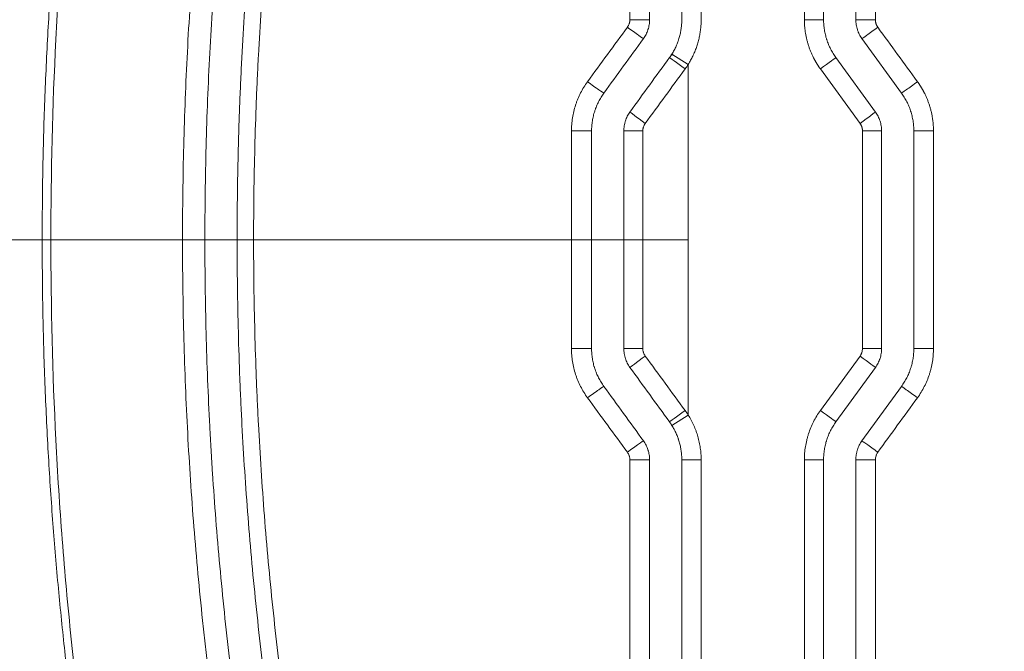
# Model space of a CAD drawing. Header units: millimetres. Extents: x 0 to 594, y 0 to 420.
# Tile 233 of 420: x 231.91 to 239.55, y 334.33 to 339.23. Entities that reach past the tile are written whole.
import ezdxf

# ---------------------------------------------------------------- set-up
doc = ezdxf.new("R2010")
doc.units = ezdxf.units.MM
doc.layers.add('1', color=7, linetype='Continuous', true_color=0xffffff)
doc.styles.add('Arial Unicode MS', font='txt')
doc.dimstyles.get("Standard").update_dxf_attribs({"dimtxt": 0.18, "dimasz": 0.18, "dimexe": 0.18, "dimexo": 0.0625, "dimgap": 0.09, "dimtad": 0, "dimtih": 1, "dimtoh": 1, "dimdec": 4, "dimzin": 0, "dimdsep": 46, "dimtxsty": 'Standard', "dimcen": 0.09, "dimadec": 0, "dimazin": 0, "dimtfac": 1, "dimtdec": 4, "dimtofl": 0, "dimtmove": 0, "dimatfit": 3, "dimfxl": 0, "dimtolj": 1, "dimtzin": 0, "dimarcsym": 0})

# ---------------------------------------------------------------- blocks, each defined once
blk = doc.blocks.new('_U0')
at = {"layer": '1', "color": 18, "lineweight": 13}
for p, q in [((147.6569, 304.1723), (147.6569, 390.192)), ((305.8469, 301.3923), (305.8469, 390.192)), ((147.6569, 388.192), (198.8518, 388.192)), ((305.8469, 388.192), (254.6521, 388.192))]:
    blk.add_line(p, q, dxfattribs=at)
at = {"layer": '1', "color": 18}
for points in [[(147.6569, 388.192), (151.1569, 389.1299), (151.1569, 387.2542)], [(305.8469, 388.192), (302.3469, 387.2542), (302.3469, 389.1299)]]:
    blk.add_solid(points, dxfattribs=at)
at = {"layer": '1', "color": 18, "linetype": 'Continuous', "lineweight": 13, "char_height": 3.5, "attachment_point": 7, "line_spacing_factor": 1.047437, "style": 'Arial Unicode MS'}
for s, insert in [('\\fArial Unicode MS|b0|i0;\\W1.0000;3.16', (200.5373, 385.5562)), ('\\fArial Unicode MS|b0|i0;\\W1.0000;LIFT POINT SPAN', (213.2036, 385.5562))]:
    blk.add_mtext(s, dxfattribs=dict(at, insert=insert))

msp = doc.modelspace()

# ---------------------------------------------------------------- linework, layer by layer
at = {"layer": '1', "color": 155, "linetype": 'Continuous', "lineweight": 13}
for p, q in [((237.0463, 339.2301), (237.0463, 340.9152)), ((237.1965, 340.9152), (237.1965, 339.2301)), ((237.9976, 339.2301), (237.9976, 340.9152)), ((238.1463, 340.9152), (238.1463, 339.2301)), ((238.3963, 340.9152), (238.3963, 339.2301)), ((238.5483, 340.9152), (238.5483, 339.2301)), ((238.1463, 339.2301), (237.9976, 339.2301)), ((238.3963, 339.2301), (238.5483, 339.2301)), ((238.4441, 339.0832), (238.7509, 338.661)), ((236.9718, 338.9546), (236.9634, 338.9546)), ((236.9694, 338.9637), (237.0963, 338.8837)), ((238.2418, 338.9362), (238.5486, 338.514)), ((238.4291, 338.4259), (238.1219, 338.8481)), ((238.5963, 338.3671), (238.4482, 338.3671)), ((238.4482, 336.6795), (238.4482, 338.3671)), ((238.5963, 338.3671), (238.5963, 336.6795)), ((238.8463, 338.3671), (238.8463, 336.6795)), ((238.8463, 338.3671), (238.9989, 338.3671)), ((238.9989, 338.3671), (238.9989, 336.6795)), ((238.4482, 336.6795), (238.5963, 336.6795)), ((238.9989, 336.6795), (238.8463, 336.6795)), ((238.1219, 336.1985), (238.4291, 336.6208)), ((238.5486, 336.5326), (238.2418, 336.1104)), ((238.7509, 336.3856), (238.4441, 335.9634)), ((236.9694, 336.0829), (237.0963, 336.1629)), ((237.0463, 334.1314), (237.0463, 335.8165)), ((237.1965, 335.8165), (237.0463, 335.8165)), ((237.1965, 335.8165), (237.1965, 334.1314)), ((237.9976, 335.8165), (238.1463, 335.8165)), ((237.9976, 334.1314), (237.9976, 335.8165)), ((238.1463, 335.8165), (238.1463, 334.1314)), ((238.3963, 335.8165), (238.3963, 334.1314)), ((238.5483, 335.8165), (238.3963, 335.8165)), ((238.5483, 335.8165), (238.5483, 334.1314))]:
    msp.add_line(p, q, dxfattribs=at)
for centre, major_axis, ratio, start_param, end_param in [((236.6464, 339.2301), (0.15, 0), 0.000318, 4.690743, 6.26501), ((236.6273, 339.1714), (0.1214, -0.0882), 0.013564, 4.694316, 6.267296), ((238.5654, 339.1714), (-0.1214, -0.0882), 0.007895, 0.010418, 1.581663), ((237.0722, 338.8481), (-0.1214, 0.0882), 0.000746, 0, 1.569772), ((238.1205, 338.8481), (0.1214, 0.0882), 0.005504, 4.719964, 6.283185), ((236.3206, 338.7492), (0.1214, -0.0882), 0.022553, 4.682967, 6.255822), ((238.8722, 338.7491), (-0.1214, -0.0882), 0.009544, 0.012687, 1.583932), ((236.7654, 338.4259), (-0.1214, 0.0882), 0.010259, 0, 1.557124), ((238.4272, 338.4259), (0.1214, 0.0882), 0.007153, 4.722233, 6.283185), ((236.1965, 338.3671), (0.15, 0), 0.00139, 4.669102, 6.243186), ((236.7463, 338.3671), (-0.15, 0), 0.000298, 0, 1.552688), ((236.1965, 336.6795), (-0.15, 0), 0.00139, 3.181592, 4.755676), ((236.7463, 336.6795), (0.15, 0), 0.000298, 1.588904, 3.141593), ((236.7654, 336.6208), (0.1214, 0.0882), 0.010259, 1.584468, 3.141593), ((238.4272, 336.6208), (-0.1214, 0.0882), 0.007153, 3.141593, 4.702545), ((236.3206, 336.2974), (-0.1214, -0.0882), 0.022553, 3.168956, 4.741811), ((238.8722, 336.2975), (0.1214, -0.0882), 0.009544, 1.55766, 3.128906), ((237.0722, 336.1985), (0.1214, 0.0882), 0.000746, 1.571821, 3.141593), ((238.1205, 336.1985), (-0.1214, 0.0882), 0.005504, 3.141593, 4.704814), ((236.6273, 335.8752), (-0.1214, -0.0882), 0.013564, 3.157482, 4.730462), ((238.5654, 335.8752), (0.1214, -0.0882), 0.007895, 1.55993, 3.131175), ((236.6464, 335.8165), (-0.15, 0), 0.000318, 3.159768, 4.734035)]:
    msp.add_ellipse(centre, major_axis=major_axis, ratio=ratio, start_param=start_param, end_param=end_param, dxfattribs=at)
for points, knots in [([(232.0835, 337.5233), (232.0847, 337.7116), (232.087, 338.0834), (232.1035, 338.6336), (232.1288, 339.1687), (232.1629, 339.6886), (232.205, 340.1933), (232.2543, 340.6828), (232.3101, 341.1572), (232.3717, 341.6165), (232.4385, 342.0609), (232.5096, 342.4902), (232.5847, 342.9047), (232.6626, 343.3045), (232.7182, 343.5655), (232.7455, 343.6938)], [0, 0, 0, 0, 0.090864, 0.179391, 0.265542, 0.34933, 0.430775, 0.509897, 0.586712, 0.661238, 0.733491, 0.803484, 0.871229, 0.936732, 1, 1, 1, 1]), ([(232.7924, 343.6836), (232.6849, 343.1764), (232.5909, 342.6675), (232.4298, 341.6467), (232.3629, 341.1348), (232.2828, 340.3645), (232.2478, 339.9787), (232.2205, 339.5921), (232.204, 339.3342), (232.1966, 339.2051), (232.1638, 338.5593), (232.1511, 338.0413), (232.1518, 337.5233)], [0, 0, 0, 0, 0.25, 0.25, 0.5, 0.5, 0.625, 0.6875, 0.6875, 0.75, 0.75, 1, 1, 1, 1]), ([(233.1729, 337.5233), (233.1728, 337.7663), (233.1759, 338.0091), (233.1884, 338.4945), (233.1978, 338.7369), (233.2229, 339.2216), (233.2386, 339.4638), (233.2763, 339.9478), (233.2984, 340.1896), (233.3298, 340.4917), (233.3363, 340.5521), (233.3497, 340.6729), (233.3704, 340.8539), (233.3928, 341.0348), (233.44, 341.3961), (233.4746, 341.6365), (233.5218, 341.9366), (233.5314, 341.9965), (233.551, 342.1164), (233.5811, 342.2961), (233.6129, 342.4755), (233.6788, 342.8338), (233.7259, 343.0721), (233.7761, 343.3099)], [0, 0, 0, 0, 0.125, 0.125, 0.25, 0.25, 0.375, 0.375, 0.5, 0.5, 0.53125, 0.53125, 0.5625, 0.625, 0.625, 0.75, 0.75, 0.78125, 0.78125, 0.8125, 0.875, 0.875, 1, 1, 1, 1]), ([(233.949, 343.2751), (233.9365, 343.2161), (233.9241, 343.1569), (233.8999, 343.0387), (233.888, 342.9795), (233.8527, 342.8018), (233.83, 342.6832), (233.7642, 342.327), (233.7235, 342.089), (233.6764, 341.7908), (233.6672, 341.7311), (233.6491, 341.6117), (233.6226, 341.4326), (233.5979, 341.2533), (233.5508, 340.8943), (233.5225, 340.6547), (233.4722, 340.1747), (233.4502, 339.9343), (233.4266, 339.6334), (233.4221, 339.5732), (233.4134, 339.4528), (233.4093, 339.3925), (233.3975, 339.2118), (233.3904, 339.0913), (233.3715, 338.7296), (233.3621, 338.4885), (233.3495, 338.006), (233.3463, 337.7647), (233.3463, 337.5233)], [0, 0, 0, 0, 0.03125, 0.03125, 0.0625, 0.0625, 0.125, 0.125, 0.25, 0.25, 0.28125, 0.28125, 0.3125, 0.375, 0.375, 0.5, 0.5, 0.625, 0.625, 0.65625, 0.65625, 0.6875, 0.6875, 0.75, 0.75, 0.875, 0.875, 1, 1, 1, 1]), ([(233.5963, 337.5233), (233.5964, 337.5551), (233.5964, 337.6185), (233.5969, 337.7135), (233.5978, 337.8082), (233.5989, 337.9027), (233.6004, 337.9969), (233.6021, 338.0909), (233.6042, 338.1846), (233.6066, 338.278), (233.6094, 338.3712), (233.6124, 338.4641), (233.6157, 338.5568), (233.6193, 338.6492), (233.6233, 338.7413), (233.6275, 338.8331), (233.632, 338.9247), (233.6368, 339.016), (233.6419, 339.1071), (233.6473, 339.1978), (233.653, 339.2883), (233.6589, 339.3786), (233.6652, 339.4685), (233.6717, 339.5582), (233.6785, 339.6476), (233.6855, 339.7367), (233.6928, 339.8256), (233.7004, 339.9142), (233.7083, 340.0025), (233.7164, 340.0905), (233.7248, 340.1782), (233.7334, 340.2657), (233.7423, 340.3529), (233.7514, 340.4398), (233.7608, 340.5264), (233.7704, 340.6127), (233.7802, 340.6988), (233.7904, 340.7845), (233.8007, 340.87), (233.8113, 340.9552), (233.8221, 341.0401), (233.8331, 341.1247), (233.8444, 341.2091), (233.8559, 341.2931), (233.8676, 341.3769), (233.8796, 341.4604), (233.8917, 341.5436), (233.9041, 341.6265), (233.9167, 341.7091), (233.9295, 341.7914), (233.9425, 341.8734), (233.9558, 341.9552), (233.9692, 342.0366), (233.9828, 342.1178), (233.9966, 342.1986), (234.0107, 342.2792), (234.0249, 342.3595), (234.0393, 342.4395), (234.0539, 342.5192), (234.0687, 342.5986), (234.0837, 342.6777), (234.0988, 342.7565), (234.1142, 342.835), (234.1297, 342.9133), (234.1454, 342.9912), (234.1613, 343.0688), (234.1773, 343.1462), (234.1881, 343.1976), (234.1936, 343.2233)], [0, 0, 0, 0, 0.016589, 0.033133, 0.049634, 0.06609, 0.082502, 0.098869, 0.115193, 0.131472, 0.147707, 0.163898, 0.180044, 0.196146, 0.212204, 0.228218, 0.244188, 0.260113, 0.275994, 0.291831, 0.307624, 0.323372, 0.339076, 0.354736, 0.370352, 0.385924, 0.401451, 0.416934, 0.432373, 0.447768, 0.463118, 0.478424, 0.493686, 0.508904, 0.524078, 0.539207, 0.554292, 0.569333, 0.58433, 0.599282, 0.61419, 0.629054, 0.643874, 0.65865, 0.673381, 0.688068, 0.702711, 0.71731, 0.731864, 0.746375, 0.760841, 0.775263, 0.78964, 0.803974, 0.818263, 0.832508, 0.846709, 0.860865, 0.874978, 0.889046, 0.90307, 0.91705, 0.930985, 0.944877, 0.958724, 0.972527, 0.986285, 1, 1, 1, 1]), ([(234.3177, 343.1944), (234.2682, 342.9611), (234.222, 342.7274), (234.1355, 342.2593), (234.0954, 342.0249), (234.0214, 341.5552), (233.9874, 341.32), (233.9256, 340.8487), (233.8978, 340.6127), (233.8483, 340.1399), (233.8267, 339.9031), (233.7895, 339.4287), (233.774, 339.1912), (233.7585, 338.8937), (233.7556, 338.8342), (233.7501, 338.7151), (233.7476, 338.6555), (233.7406, 338.4768), (233.7367, 338.3577), (233.7274, 338.0002), (233.7243, 337.7618), (233.7244, 337.5233)], [0, 0, 0, 0, 0.125, 0.125, 0.25, 0.25, 0.375, 0.375, 0.5, 0.5, 0.625, 0.625, 0.75, 0.75, 0.78125, 0.78125, 0.8125, 0.8125, 0.875, 0.875, 1, 1, 1, 1]), ([(236.6239, 339.1713), (236.6254, 339.1734), (236.6269, 339.1756), (236.6297, 339.1801), (236.6309, 339.1824), (236.6345, 339.1893), (236.6365, 339.1941), (236.6386, 339.2004), (236.639, 339.2016), (236.6397, 339.2042), (236.6407, 339.208), (236.6415, 339.2118), (236.6427, 339.2196), (236.6431, 339.2248), (236.6431, 339.2301)], [0, 0, 0, 0, 0.125, 0.125, 0.25, 0.25, 0.5, 0.5, 0.5625, 0.5625, 0.625, 0.75, 0.75, 1, 1, 1, 1]), ([(236.7486, 339.0832), (236.7563, 339.0938), (236.7631, 339.1049), (236.772, 339.1224), (236.7748, 339.1283), (236.7785, 339.1374), (236.7797, 339.1404), (236.782, 339.1466), (236.7831, 339.1498), (236.7882, 339.1654), (236.7912, 339.1781), (236.7953, 339.2039), (236.7963, 339.2169), (236.7963, 339.2301)], [0, 0, 0, 0, 0.25, 0.25, 0.375, 0.375, 0.4375, 0.4375, 0.5, 0.5, 0.75, 0.75, 1, 1, 1, 1]), ([(236.9694, 338.9637), (236.9757, 338.9737), (236.9875, 338.994), (237.003, 339.0256), (237.0119, 339.0473), (237.0169, 339.0611), (237.0179, 339.0639), (237.0198, 339.0695), (237.0227, 339.0779), (237.0252, 339.0863), (237.0301, 339.1031), (237.0357, 339.1258), (237.0418, 339.1601), (237.0443, 339.1833), (237.0459, 339.2066), (237.0463, 339.2183), (237.0463, 339.2301)], [0, 0, 0, 0, 0.125, 0.25, 0.375, 0.375, 0.40625, 0.40625, 0.4375, 0.5, 0.5, 0.625, 0.75, 0.875, 0.875, 1, 1, 1, 1]), ([(237.1965, 339.2301), (237.1964, 339.224), (237.1963, 339.2119), (237.1955, 339.1936), (237.1943, 339.1755), (237.1925, 339.1574), (237.1902, 339.1394), (237.1874, 339.1214), (237.1841, 339.1036), (237.1803, 339.0858), (237.176, 339.068), (237.1696, 339.0444), (237.1603, 339.0153), (237.1472, 338.9811), (237.1322, 338.9477), (237.1154, 338.9151), (237.1027, 338.8942), (237.0963, 338.8837)], [0, 0, 0, 0, 0.05007, 0.099985, 0.149783, 0.199504, 0.249188, 0.298874, 0.348601, 0.39841, 0.448338, 0.498427, 0.599039, 0.699181, 0.799174, 0.89934, 1, 1, 1, 1]), ([(238.1219, 338.8481), (238.1207, 338.8497), (238.1184, 338.8529), (238.1149, 338.8579), (238.1115, 338.8628), (238.1081, 338.8678), (238.1048, 338.8728), (238.1015, 338.8778), (238.0983, 338.8828), (238.0951, 338.8879), (238.0919, 338.893), (238.0889, 338.8982), (238.0858, 338.9033), (238.0828, 338.9085), (238.0799, 338.9138), (238.077, 338.919), (238.0741, 338.9243), (238.0713, 338.9296), (238.0656, 338.9407), (238.0573, 338.9578), (238.0471, 338.9811), (238.0378, 339.0048), (238.0294, 339.0289), (238.0219, 339.0534), (238.0155, 339.0781), (238.01, 339.1031), (238.0063, 339.1236), (238.0039, 339.1396), (238.0024, 339.1508), (238.0011, 339.1621), (238, 339.1734), (237.9991, 339.1847), (237.9984, 339.1961), (237.9979, 339.2074), (237.9976, 339.2188), (237.9976, 339.2263), (237.9976, 339.2301)], [0, 0, 0, 0, 0.014718, 0.029426, 0.044127, 0.05882, 0.073509, 0.088194, 0.102875, 0.117555, 0.132235, 0.146916, 0.161599, 0.176285, 0.190976, 0.205673, 0.220377, 0.23509, 0.249812, 0.312171, 0.374449, 0.436741, 0.499144, 0.561816, 0.624406, 0.687011, 0.749729, 0.777571, 0.805384, 0.833177, 0.860959, 0.888739, 0.916524, 0.944324, 0.972146, 1, 1, 1, 1]), ([(238.1463, 339.2301), (238.1463, 339.2169), (238.1469, 339.2038), (238.1489, 339.1777), (238.152, 339.1518), (238.1571, 339.1261), (238.1617, 339.107), (238.1634, 339.1006), (238.166, 339.0911), (238.167, 339.088), (238.1689, 339.0816), (238.1699, 339.0785), (238.175, 339.0629), (238.1795, 339.0506), (238.1895, 339.0265), (238.2004, 339.0029), (238.2131, 338.9801), (238.2268, 338.9578), (238.2341, 338.9469), (238.2418, 338.9362)], [0, 0, 0, 0, 0.125, 0.125, 0.25, 0.375, 0.375, 0.4375, 0.4375, 0.46875, 0.46875, 0.5, 0.5, 0.625, 0.625, 0.75, 0.875, 0.875, 1, 1, 1, 1]), ([(238.3963, 339.2301), (238.3963, 339.2169), (238.3974, 339.2039), (238.4014, 339.1782), (238.4045, 339.1655), (238.4096, 339.1499), (238.4106, 339.1468), (238.4129, 339.1406), (238.4141, 339.1375), (238.4179, 339.1284), (238.4206, 339.1225), (238.4295, 339.105), (238.4363, 339.0939), (238.4441, 339.0832)], [0, 0, 0, 0, 0.25, 0.25, 0.5, 0.5, 0.5625, 0.5625, 0.625, 0.625, 0.75, 0.75, 1, 1, 1, 1]), ([(238.5483, 339.2301), (238.5483, 339.229), (238.5484, 339.2266), (238.5485, 339.2232), (238.5488, 339.2197), (238.5493, 339.2162), (238.5498, 339.2128), (238.5505, 339.2094), (238.5513, 339.206), (238.5522, 339.2026), (238.5535, 339.1984), (238.5553, 339.1933), (238.5578, 339.1875), (238.5606, 339.182), (238.5638, 339.1765), (238.5662, 339.1731), (238.5674, 339.1714)], [0, 0, 0, 0, 0.055753, 0.11128, 0.166648, 0.221926, 0.277182, 0.332485, 0.387901, 0.443499, 0.499347, 0.599792, 0.699679, 0.799408, 0.899382, 1, 1, 1, 1]), ([(236.19, 338.3669), (236.19, 338.3712), (236.19, 338.3755), (236.1902, 338.384), (236.1906, 338.3969), (236.1913, 338.4096), (236.1934, 338.435), (236.1974, 338.4687), (236.2041, 338.5019), (236.212, 338.5349), (236.2167, 338.5513), (236.2233, 338.5716), (236.2247, 338.5757), (236.2275, 338.5838), (236.229, 338.5878), (236.2334, 338.5999), (236.2366, 338.6078), (236.2464, 338.6315), (236.2608, 338.6624), (236.2775, 338.692), (236.2953, 338.721), (236.3049, 338.7352), (236.315, 338.749)], [0, 0, 0, 0, 0.03125, 0.03125, 0.0625, 0.125, 0.125, 0.25, 0.375, 0.375, 0.5, 0.5, 0.53125, 0.53125, 0.5625, 0.5625, 0.625, 0.625, 0.75, 0.875, 0.875, 1, 1, 1, 1]), ([(238.8746, 338.7491), (238.8758, 338.7475), (238.8781, 338.7443), (238.8816, 338.7394), (238.885, 338.7344), (238.8884, 338.7295), (238.8917, 338.7245), (238.895, 338.7194), (238.8982, 338.7144), (238.9014, 338.7093), (238.9046, 338.7042), (238.9076, 338.6991), (238.9107, 338.6939), (238.9137, 338.6887), (238.9166, 338.6835), (238.9195, 338.6782), (238.9224, 338.6729), (238.9252, 338.6676), (238.9309, 338.6565), (238.9392, 338.6394), (238.9494, 338.6161), (238.9587, 338.5924), (238.9671, 338.5683), (238.9746, 338.5439), (238.9811, 338.5191), (238.9865, 338.4941), (238.9902, 338.4736), (238.9926, 338.4576), (238.9941, 338.4464), (238.9954, 338.4351), (238.9965, 338.4238), (238.9974, 338.4125), (238.9981, 338.4012), (238.9986, 338.3898), (238.9989, 338.3784), (238.9989, 338.3709), (238.9989, 338.3671)], [0, 0, 0, 0, 0.014718, 0.029427, 0.044128, 0.058823, 0.073512, 0.088197, 0.102879, 0.117559, 0.13224, 0.146921, 0.161604, 0.176291, 0.190982, 0.205679, 0.220384, 0.235097, 0.24982, 0.312186, 0.374472, 0.436771, 0.499181, 0.561847, 0.624432, 0.687031, 0.749743, 0.777583, 0.805395, 0.833187, 0.860967, 0.888745, 0.916529, 0.944327, 0.972148, 1, 1, 1, 1]), ([(236.3463, 338.3671), (236.3463, 338.3803), (236.3469, 338.3934), (236.3489, 338.4194), (236.352, 338.4453), (236.3571, 338.4708), (236.3631, 338.4962), (236.3667, 338.5089), (236.3718, 338.5245), (236.3728, 338.5277), (236.375, 338.5339), (236.3783, 338.5432), (236.3819, 338.5524), (236.3894, 338.5705), (236.4004, 338.5942), (236.4131, 338.617), (236.4268, 338.6394), (236.4341, 338.6503), (236.4418, 338.661)], [0, 0, 0, 0, 0.125, 0.125, 0.25, 0.375, 0.375, 0.5, 0.5, 0.53125, 0.53125, 0.5625, 0.625, 0.625, 0.75, 0.875, 0.875, 1, 1, 1, 1]), ([(238.7509, 338.661), (238.7586, 338.6503), (238.7659, 338.6394), (238.7796, 338.6171), (238.7923, 338.5943), (238.8033, 338.5706), (238.8108, 338.5524), (238.8144, 338.5433), (238.8177, 338.534), (238.8198, 338.5277), (238.8209, 338.5246), (238.826, 338.5089), (238.8295, 338.4963), (238.8356, 338.4709), (238.8407, 338.4453), (238.8438, 338.4195), (238.8458, 338.3934), (238.8463, 338.3803), (238.8463, 338.3671)], [0, 0, 0, 0, 0.125, 0.125, 0.25, 0.375, 0.375, 0.4375, 0.46875, 0.46875, 0.5, 0.5, 0.625, 0.625, 0.75, 0.875, 0.875, 1, 1, 1, 1]), ([(236.5963, 338.3671), (236.5963, 338.3803), (236.5974, 338.3933), (236.6004, 338.4127), (236.6017, 338.4191), (236.604, 338.4287), (236.6049, 338.4318), (236.6066, 338.4382), (236.6076, 338.4413), (236.6127, 338.457), (236.6177, 338.469), (236.6295, 338.4922), (236.6363, 338.5033), (236.6441, 338.514)], [0, 0, 0, 0, 0.25, 0.25, 0.375, 0.375, 0.4375, 0.4375, 0.5, 0.5, 0.75, 0.75, 1, 1, 1, 1]), ([(238.5486, 338.514), (238.5564, 338.5033), (238.5632, 338.4922), (238.5721, 338.4747), (238.5748, 338.4688), (238.5786, 338.4597), (238.5798, 338.4566), (238.5821, 338.4505), (238.5831, 338.4473), (238.5882, 338.4317), (238.5912, 338.419), (238.5953, 338.3933), (238.5963, 338.3803), (238.5963, 338.3671)], [0, 0, 0, 0, 0.25, 0.25, 0.375, 0.375, 0.4375, 0.4375, 0.5, 0.5, 0.75, 0.75, 1, 1, 1, 1]), ([(236.7629, 338.4258), (236.7598, 338.4216), (236.7543, 338.4126), (236.7502, 338.403), (236.7482, 338.3968), (236.7478, 338.3955), (236.7471, 338.393), (236.7461, 338.3891), (236.7453, 338.3853), (236.744, 338.3775), (236.7436, 338.3723), (236.7436, 338.367)], [0, 0, 0, 0, 0.25, 0.5, 0.5, 0.5625, 0.5625, 0.625, 0.75, 0.75, 1, 1, 1, 1]), ([(238.4482, 338.3671), (238.4482, 338.3682), (238.4482, 338.3706), (238.448, 338.3741), (238.4477, 338.3775), (238.4472, 338.381), (238.4467, 338.3844), (238.446, 338.3878), (238.4453, 338.3912), (238.4444, 338.3946), (238.4431, 338.3988), (238.4412, 338.4039), (238.4387, 338.4097), (238.4359, 338.4153), (238.4327, 338.4207), (238.4303, 338.4241), (238.4291, 338.4259)], [0, 0, 0, 0, 0.055733, 0.11124, 0.166589, 0.221847, 0.277083, 0.332366, 0.387762, 0.443341, 0.499168, 0.59965, 0.699573, 0.799337, 0.899346, 1, 1, 1, 1]), ([(230.9521, 337.5233), (230.9914, 337.5233), (231.0721, 337.5233), (231.1993, 337.5233), (231.2882, 337.5233), (231.3564, 337.5233), (231.3794, 337.5233), (231.4143, 337.5233), (231.426, 337.5233), (231.4495, 337.5233), (231.4613, 337.5233), (231.5206, 337.5233), (231.569, 337.5233), (231.6428, 337.5233), (231.6801, 337.5233), (231.7178, 337.5233), (231.7431, 337.5233), (231.7558, 337.5233), (231.8195, 337.5233), (231.923, 337.5233), (232.0295, 337.5233), (232.0835, 337.5233)], [0, 0, 0, 0, 0.125, 0.25, 0.375, 0.375, 0.4375, 0.4375, 0.46875, 0.46875, 0.5, 0.5, 0.625, 0.625, 0.6875, 0.71875, 0.71875, 0.75, 0.75, 0.875, 1, 1, 1, 1]), ([(232.7455, 331.3528), (232.7182, 331.4811), (232.6626, 331.7421), (232.5847, 332.1419), (232.5096, 332.5564), (232.4385, 332.9858), (232.3717, 333.4301), (232.3101, 333.8894), (232.2543, 334.3638), (232.205, 334.8533), (232.1629, 335.358), (232.1288, 335.8779), (232.1035, 336.413), (232.087, 336.9632), (232.0847, 337.335), (232.0835, 337.5233)], [0, 0, 0, 0, 0.063268, 0.128771, 0.196516, 0.266509, 0.338762, 0.413288, 0.490103, 0.569225, 0.65067, 0.734458, 0.820609, 0.909136, 1, 1, 1, 1]), ([(232.1518, 337.5233), (232.1511, 337.0054), (232.1638, 336.4873), (232.1966, 335.8415), (232.204, 335.7124), (232.2205, 335.4545), (232.2478, 335.0679), (232.2828, 334.6822), (232.3629, 333.9119), (232.4298, 333.3999), (232.5909, 332.3791), (232.6849, 331.8703), (232.7924, 331.363)], [0, 0, 0, 0, 0.25, 0.25, 0.3125, 0.3125, 0.375, 0.5, 0.5, 0.75, 0.75, 1, 1, 1, 1]), ([(232.1518, 337.5233), (232.321, 337.5233), (232.4907, 337.5233), (232.8311, 337.5233), (233.0018, 337.5233), (233.1729, 337.5233)], [0, 0, 0, 0, 0.5, 0.5, 1, 1, 1, 1]), ([(233.7761, 331.7368), (233.7259, 331.9745), (233.6788, 332.2128), (233.6129, 332.5711), (233.5811, 332.7505), (233.551, 332.9302), (233.5314, 333.0501), (233.5218, 333.11), (233.4746, 333.4101), (233.44, 333.6505), (233.3928, 334.0118), (233.3704, 334.1927), (233.3497, 334.3737), (233.3363, 334.4945), (233.3298, 334.5549), (233.2984, 334.857), (233.2763, 335.0988), (233.2386, 335.5828), (233.2229, 335.825), (233.1978, 336.3097), (233.1884, 336.5522), (233.1759, 337.0375), (233.1728, 337.2803), (233.1729, 337.5233)], [0, 0, 0, 0, 0.125, 0.125, 0.1875, 0.21875, 0.21875, 0.25, 0.25, 0.375, 0.375, 0.4375, 0.46875, 0.46875, 0.5, 0.5, 0.625, 0.625, 0.75, 0.75, 0.875, 0.875, 1, 1, 1, 1]), ([(233.1729, 337.5233), (233.1758, 337.5233), (233.1817, 337.5233), (233.1907, 337.5233), (233.1999, 337.5233), (233.2092, 337.5233), (233.2187, 337.5233), (233.2283, 337.5233), (233.238, 337.5233), (233.2477, 337.5233), (233.2573, 337.5233), (233.2667, 337.5233), (233.276, 337.5233), (233.2851, 337.5233), (233.2939, 337.5233), (233.3022, 337.5233), (233.3102, 337.5233), (233.3175, 337.5233), (233.3243, 337.5233), (233.3304, 337.5233), (233.3358, 337.5233), (233.3403, 337.5233), (233.3439, 337.5233), (233.3455, 337.5233), (233.3463, 337.5233)], [0, 0, 0, 0, 0.037395, 0.075558, 0.114489, 0.154187, 0.194652, 0.235886, 0.277886, 0.320655, 0.364191, 0.408494, 0.453565, 0.499404, 0.54601, 0.593384, 0.641525, 0.690433, 0.740109, 0.790552, 0.841763, 0.893741, 0.946487, 1, 1, 1, 1]), ([(233.3463, 337.5233), (233.3463, 337.4629), (233.3465, 337.4025), (233.3473, 337.2818), (233.3479, 337.2214), (233.3503, 337.0402), (233.3526, 336.9195), (233.3621, 336.5574), (233.3716, 336.3161), (233.3873, 336.0146), (233.3907, 335.9543), (233.3978, 335.8338), (233.409, 335.653), (233.422, 335.4724), (233.4503, 335.1115), (233.4723, 334.8712), (233.5226, 334.3912), (233.5509, 334.1515), (233.5902, 333.8523), (233.5982, 333.7924), (233.6147, 333.6728), (233.6232, 333.613), (233.6491, 333.4338), (233.6671, 333.3144), (233.7236, 332.9567), (233.8051, 332.481), (233.899, 332.0076), (233.949, 331.7715)], [0, 0, 0, 0, 0.03125, 0.03125, 0.0625, 0.0625, 0.125, 0.125, 0.25, 0.25, 0.28125, 0.28125, 0.3125, 0.375, 0.375, 0.5, 0.5, 0.625, 0.625, 0.65625, 0.65625, 0.6875, 0.6875, 0.75, 0.75, 0.875, 1, 1, 1, 1]), ([(233.3463, 337.5233), (233.3568, 337.5233), (233.3777, 337.5233), (233.4091, 337.5233), (233.4404, 337.5233), (233.4717, 337.5233), (233.5029, 337.5233), (233.5341, 337.5233), (233.5652, 337.5233), (233.586, 337.5233), (233.5963, 337.5233)], [0, 0, 0, 0, 0.125692, 0.25119, 0.376491, 0.501596, 0.626501, 0.751204, 0.875704, 1, 1, 1, 1]), ([(234.1936, 331.8233), (234.1439, 332.0578), (234.0973, 332.2926), (234.0104, 332.7631), (233.9297, 333.2344), (233.8613, 333.7073), (233.7992, 334.1809), (233.7712, 334.4181), (233.7213, 334.8933), (233.6995, 335.1313), (233.6621, 335.6081), (233.6425, 335.9066), (233.6279, 336.2057), (233.6224, 336.3254), (233.6198, 336.3853), (233.6128, 336.5649), (233.6089, 336.6847), (233.5995, 337.044), (233.5963, 337.2836), (233.5963, 337.5233)], [0, 0, 0, 0, 0.125, 0.125, 0.25, 0.375, 0.375, 0.5, 0.5, 0.625, 0.625, 0.75, 0.78125, 0.78125, 0.8125, 0.8125, 0.875, 0.875, 1, 1, 1, 1]), ([(233.5963, 337.5233), (233.5964, 337.5233), (233.5965, 337.5233), (233.5972, 337.5233), (233.5983, 337.5233), (233.5998, 337.5233), (233.6016, 337.5233), (233.6039, 337.5233), (233.6064, 337.5233), (233.6093, 337.5233), (233.6125, 337.5233), (233.6159, 337.5233), (233.6196, 337.5233), (233.6235, 337.5233), (233.6277, 337.5233), (233.6319, 337.5233), (233.6364, 337.5233), (233.641, 337.5233), (233.6457, 337.5233), (233.6505, 337.5233), (233.6554, 337.5233), (233.6603, 337.5233), (233.6653, 337.5233), (233.6704, 337.5233), (233.6754, 337.5233), (233.6805, 337.5233), (233.6855, 337.5233), (233.6906, 337.5233), (233.6956, 337.5233), (233.7005, 337.5233), (233.7054, 337.5233), (233.7103, 337.5233), (233.715, 337.5233), (233.7197, 337.5233), (233.7228, 337.5233), (233.7244, 337.5233)], [0, 0, 0, 0, 0.038754, 0.076979, 0.114676, 0.151845, 0.188486, 0.224599, 0.260184, 0.295241, 0.329769, 0.36377, 0.397242, 0.430186, 0.462602, 0.49449, 0.525849, 0.55668, 0.586984, 0.616759, 0.646005, 0.674724, 0.702915, 0.730577, 0.757711, 0.784317, 0.810394, 0.835944, 0.860965, 0.885458, 0.909423, 0.932859, 0.955768, 0.978148, 1, 1, 1, 1]), ([(233.7244, 337.5233), (233.7243, 337.2848), (233.7274, 337.0464), (233.7367, 336.6889), (233.7406, 336.5698), (233.7476, 336.3911), (233.7501, 336.3315), (233.7556, 336.2124), (233.7585, 336.1529), (233.774, 335.8554), (233.7895, 335.6179), (233.8267, 335.1435), (233.8483, 334.9067), (233.8978, 334.4339), (233.9256, 334.1979), (233.9874, 333.7267), (234.0214, 333.4914), (234.0954, 333.0217), (234.1355, 332.7873), (234.222, 332.3192), (234.2682, 332.0855), (234.3177, 331.8522)], [0, 0, 0, 0, 0.125, 0.125, 0.1875, 0.1875, 0.21875, 0.21875, 0.25, 0.25, 0.375, 0.375, 0.5, 0.5, 0.625, 0.625, 0.75, 0.75, 0.875, 0.875, 1, 1, 1, 1]), ([(236.1896, 337.5233), (236.0864, 337.5233), (235.9833, 337.5233), (235.7771, 337.5233), (235.6741, 337.5233), (235.4681, 337.5233), (235.3652, 337.5233), (235.1596, 337.5233), (235.0568, 337.5233), (234.7486, 337.5233), (234.5434, 337.5233), (234.1335, 337.5233), (233.9288, 337.5233), (233.7244, 337.5233)], [0, 0, 0, 0, 0.125, 0.125, 0.25, 0.25, 0.375, 0.375, 0.5, 0.5, 0.75, 0.75, 1, 1, 1, 1]), ([(236.1896, 337.5233), (236.1916, 337.5233), (236.1954, 337.5233), (236.2013, 337.5233), (236.2073, 337.5233), (236.2133, 337.5233), (236.2195, 337.5233), (236.2258, 337.5233), (236.2321, 337.5233), (236.2385, 337.5233), (236.2449, 337.5233), (236.2514, 337.5233), (236.2578, 337.5233), (236.2642, 337.5233), (236.2706, 337.5233), (236.2769, 337.5233), (236.2832, 337.5233), (236.2893, 337.5233), (236.2952, 337.5233), (236.301, 337.5233), (236.3066, 337.5233), (236.312, 337.5233), (236.3171, 337.5233), (236.3219, 337.5233), (236.3263, 337.5233), (236.3304, 337.5233), (236.3342, 337.5233), (236.3375, 337.5233), (236.3403, 337.5233), (236.3426, 337.5233), (236.3445, 337.5233), (236.3458, 337.5233), (236.3462, 337.5233), (236.3463, 337.5233)], [0, 0, 0, 0, 0.024273, 0.049079, 0.074417, 0.100287, 0.12669, 0.153625, 0.181092, 0.209092, 0.237624, 0.266688, 0.296285, 0.326414, 0.357075, 0.388269, 0.419995, 0.452253, 0.485044, 0.518367, 0.552222, 0.586609, 0.621529, 0.656981, 0.692965, 0.729482, 0.766531, 0.804112, 0.842225, 0.88087, 0.920048, 0.959758, 1, 1, 1, 1]), ([(236.3463, 337.5233), (236.357, 337.5233), (236.3781, 337.5233), (236.4098, 337.5233), (236.4413, 337.5233), (236.4726, 337.5233), (236.5038, 337.5233), (236.5348, 337.5233), (236.5656, 337.5233), (236.5861, 337.5233), (236.5963, 337.5233)], [0, 0, 0, 0, 0.127378, 0.254092, 0.380135, 0.505499, 0.630175, 0.754156, 0.877434, 1, 1, 1, 1]), ([(236.5963, 337.5233), (236.5964, 337.5233), (236.5973, 337.5233), (236.601, 337.5233), (236.6038, 337.5233), (236.6111, 337.5233), (236.6157, 337.5233), (236.6263, 337.5233), (236.6325, 337.5233), (236.646, 337.5233), (236.6535, 337.5233), (236.6695, 337.5233), (236.678, 337.5233), (236.6958, 337.5233), (236.7051, 337.5233), (236.724, 337.5233), (236.7337, 337.5233), (236.7434, 337.5233)], [0, 0, 0, 0, 0.122454, 0.122454, 0.247818, 0.247818, 0.373181, 0.373181, 0.498545, 0.498545, 0.623909, 0.623909, 0.749273, 0.749273, 0.874636, 0.874636, 1, 1, 1, 1]), ([(237.0963, 337.5233), (237.0375, 337.5233), (236.9787, 337.5233), (236.861, 337.5233), (236.8022, 337.5233), (236.7434, 337.5233)], [0, 0, 0, 0, 0.5, 0.5, 1, 1, 1, 1]), ([(236.315, 336.2976), (236.3049, 336.3115), (236.2953, 336.3256), (236.2775, 336.3546), (236.2608, 336.3843), (236.2464, 336.4151), (236.2366, 336.4388), (236.2334, 336.4467), (236.229, 336.4588), (236.2275, 336.4628), (236.2247, 336.4709), (236.2233, 336.475), (236.2167, 336.4953), (236.212, 336.5117), (236.2041, 336.5447), (236.1974, 336.5779), (236.1934, 336.6116), (236.1913, 336.637), (236.1906, 336.6498), (236.1902, 336.6626), (236.19, 336.6712), (236.19, 336.6754), (236.19, 336.6797)], [0, 0, 0, 0, 0.125, 0.125, 0.25, 0.375, 0.375, 0.4375, 0.4375, 0.46875, 0.46875, 0.5, 0.5, 0.625, 0.625, 0.75, 0.875, 0.875, 0.9375, 0.96875, 0.96875, 1, 1, 1, 1]), ([(236.4418, 336.3856), (236.4341, 336.3963), (236.4268, 336.4072), (236.4132, 336.4295), (236.4004, 336.4522), (236.3895, 336.4759), (236.3795, 336.5), (236.375, 336.5123), (236.3699, 336.528), (236.3689, 336.5311), (236.367, 336.5374), (236.3642, 336.5469), (236.3617, 336.5564), (236.3571, 336.5755), (236.352, 336.6012), (236.3489, 336.6271), (236.3469, 336.6532), (236.3463, 336.6663), (236.3463, 336.6795)], [0, 0, 0, 0, 0.125, 0.125, 0.25, 0.375, 0.375, 0.5, 0.5, 0.53125, 0.53125, 0.5625, 0.625, 0.625, 0.75, 0.875, 0.875, 1, 1, 1, 1]), ([(236.6441, 336.5326), (236.6363, 336.5433), (236.6295, 336.5544), (236.6177, 336.5776), (236.6127, 336.5896), (236.6076, 336.6053), (236.6066, 336.6084), (236.6049, 336.6148), (236.604, 336.618), (236.6017, 336.6275), (236.6004, 336.6339), (236.5974, 336.6533), (236.5963, 336.6663), (236.5963, 336.6795)], [0, 0, 0, 0, 0.25, 0.25, 0.5, 0.5, 0.5625, 0.5625, 0.625, 0.625, 0.75, 0.75, 1, 1, 1, 1]), ([(236.7436, 336.6796), (236.7436, 336.6743), (236.744, 336.6691), (236.7453, 336.6613), (236.7461, 336.6575), (236.7471, 336.6537), (236.7478, 336.6511), (236.7482, 336.6499), (236.7502, 336.6436), (236.7543, 336.634), (236.7598, 336.6251), (236.7629, 336.6208)], [0, 0, 0, 0, 0.25, 0.25, 0.375, 0.4375, 0.4375, 0.5, 0.5, 0.75, 1, 1, 1, 1]), ([(238.4291, 336.6208), (238.4322, 336.625), (238.4349, 336.6295), (238.4385, 336.6365), (238.4401, 336.64), (238.4416, 336.6437), (238.4425, 336.6462), (238.4429, 336.6474), (238.4449, 336.6537), (238.4461, 336.6588), (238.4478, 336.669), (238.4482, 336.6743), (238.4482, 336.6795)], [0, 0, 0, 0, 0.25, 0.25, 0.375, 0.4375, 0.4375, 0.5, 0.5, 0.75, 0.75, 1, 1, 1, 1]), ([(238.5963, 336.6795), (238.5963, 336.6663), (238.5953, 336.6533), (238.5912, 336.6276), (238.5882, 336.6149), (238.5831, 336.5993), (238.5821, 336.5962), (238.5798, 336.59), (238.5786, 336.5869), (238.5748, 336.5778), (238.5721, 336.5719), (238.5632, 336.5544), (238.5564, 336.5433), (238.5486, 336.5326)], [0, 0, 0, 0, 0.25, 0.25, 0.5, 0.5, 0.5625, 0.5625, 0.625, 0.625, 0.75, 0.75, 1, 1, 1, 1]), ([(238.8463, 336.6795), (238.8463, 336.6663), (238.8458, 336.6532), (238.8438, 336.6271), (238.8407, 336.6012), (238.8356, 336.5756), (238.831, 336.5565), (238.8285, 336.547), (238.8258, 336.5375), (238.8238, 336.5312), (238.8229, 336.5281), (238.8178, 336.5124), (238.8132, 336.5001), (238.8032, 336.476), (238.7923, 336.4523), (238.7795, 336.4295), (238.7659, 336.4072), (238.7586, 336.3963), (238.7509, 336.3856)], [0, 0, 0, 0, 0.125, 0.125, 0.25, 0.375, 0.375, 0.4375, 0.46875, 0.46875, 0.5, 0.5, 0.625, 0.625, 0.75, 0.875, 0.875, 1, 1, 1, 1]), ([(238.9989, 336.6795), (238.9989, 336.6624), (238.9982, 336.6453), (238.9956, 336.6114), (238.9916, 336.5776), (238.9849, 336.5443), (238.9789, 336.5194), (238.9768, 336.5112), (238.9733, 336.4988), (238.9721, 336.4947), (238.9696, 336.4865), (238.9683, 336.4824), (238.9617, 336.4621), (238.9557, 336.4461), (238.9427, 336.4148), (238.9285, 336.3841), (238.912, 336.3545), (238.8942, 336.3255), (238.8847, 336.3113), (238.8746, 336.2975)], [0, 0, 0, 0, 0.125, 0.125, 0.25, 0.375, 0.375, 0.4375, 0.4375, 0.46875, 0.46875, 0.5, 0.5, 0.625, 0.625, 0.75, 0.875, 0.875, 1, 1, 1, 1]), ([(237.9976, 335.8165), (237.9976, 335.8336), (237.9983, 335.8507), (238.0009, 335.8846), (238.005, 335.9184), (238.0116, 335.9517), (238.0176, 335.9766), (238.0197, 335.9849), (238.0232, 335.9972), (238.0244, 336.0013), (238.0269, 336.0095), (238.0282, 336.0136), (238.0348, 336.034), (238.0408, 336.0499), (238.0538, 336.0812), (238.068, 336.112), (238.0845, 336.1415), (238.1023, 336.1705), (238.1118, 336.1847), (238.1219, 336.1985)], [0, 0, 0, 0, 0.125, 0.125, 0.25, 0.375, 0.375, 0.4375, 0.4375, 0.46875, 0.46875, 0.5, 0.5, 0.625, 0.625, 0.75, 0.875, 0.875, 1, 1, 1, 1]), ([(237.0963, 336.1629), (237.1045, 336.1499), (237.1199, 336.1235), (237.1401, 336.0825), (237.1516, 336.0542), (237.1582, 336.0362), (237.1595, 336.0326), (237.162, 336.0253), (237.1656, 336.0145), (237.169, 336.0035), (237.1753, 335.9816), (237.1827, 335.9522), (237.1906, 335.9075), (237.1938, 335.8774), (237.1959, 335.8471), (237.1965, 335.8318), (237.1965, 335.8165)], [0, 0, 0, 0, 0.125, 0.25, 0.375, 0.375, 0.40625, 0.40625, 0.4375, 0.5, 0.5, 0.625, 0.75, 0.875, 0.875, 1, 1, 1, 1]), ([(237.0463, 335.8165), (237.0463, 335.8283), (237.0459, 335.84), (237.0443, 335.8633), (237.0418, 335.8865), (237.0357, 335.9208), (237.0301, 335.9435), (237.0252, 335.9603), (237.0227, 335.9688), (237.0198, 335.9771), (237.0179, 335.9827), (237.0169, 335.9855), (237.0119, 335.9993), (237.003, 336.0211), (236.9875, 336.0526), (236.9757, 336.073), (236.9694, 336.0829)], [0, 0, 0, 0, 0.125, 0.125, 0.25, 0.375, 0.5, 0.5, 0.5625, 0.59375, 0.59375, 0.625, 0.625, 0.75, 0.875, 1, 1, 1, 1]), ([(238.2418, 336.1104), (238.2341, 336.0997), (238.2268, 336.0888), (238.2131, 336.0665), (238.2004, 336.0438), (238.1895, 336.0201), (238.1795, 335.996), (238.175, 335.9837), (238.1699, 335.9681), (238.1689, 335.965), (238.167, 335.9587), (238.166, 335.9555), (238.1634, 335.946), (238.1617, 335.9396), (238.1571, 335.9205), (238.152, 335.8948), (238.1489, 335.8689), (238.1469, 335.8428), (238.1463, 335.8297), (238.1463, 335.8165)], [0, 0, 0, 0, 0.125, 0.125, 0.25, 0.375, 0.375, 0.5, 0.5, 0.53125, 0.53125, 0.5625, 0.5625, 0.625, 0.625, 0.75, 0.875, 0.875, 1, 1, 1, 1]), ([(236.7963, 335.8165), (236.7963, 335.8296), (236.7953, 335.8426), (236.7923, 335.8619), (236.791, 335.8684), (236.7887, 335.8779), (236.7879, 335.8811), (236.7865, 335.8859), (236.7861, 335.8875), (236.7851, 335.8906), (236.7846, 335.8922), (236.78, 335.9063), (236.775, 335.9183), (236.7632, 335.9416), (236.7564, 335.9527), (236.7486, 335.9634)], [0, 0, 0, 0, 0.25, 0.25, 0.375, 0.375, 0.4375, 0.4375, 0.46875, 0.46875, 0.5, 0.5, 0.75, 0.75, 1, 1, 1, 1]), ([(238.4441, 335.9634), (238.4363, 335.9527), (238.4295, 335.9416), (238.4177, 335.9184), (238.4127, 335.9064), (238.4076, 335.8907), (238.4066, 335.8876), (238.4049, 335.8812), (238.404, 335.8781), (238.4017, 335.8685), (238.4004, 335.8621), (238.3974, 335.8427), (238.3963, 335.8297), (238.3963, 335.8165)], [0, 0, 0, 0, 0.25, 0.25, 0.5, 0.5, 0.5625, 0.5625, 0.625, 0.625, 0.75, 0.75, 1, 1, 1, 1]), ([(236.6431, 335.8165), (236.6431, 335.8218), (236.6427, 335.827), (236.6415, 335.8348), (236.6407, 335.8386), (236.6397, 335.8424), (236.639, 335.845), (236.6386, 335.8462), (236.6365, 335.8525), (236.6345, 335.8573), (236.6309, 335.8643), (236.6297, 335.8665), (236.6269, 335.871), (236.6254, 335.8732), (236.6239, 335.8753)], [0, 0, 0, 0, 0.25, 0.25, 0.375, 0.4375, 0.4375, 0.5, 0.5, 0.75, 0.75, 0.875, 0.875, 1, 1, 1, 1]), ([(238.5674, 335.8752), (238.5643, 335.871), (238.5616, 335.8665), (238.558, 335.8595), (238.5564, 335.856), (238.555, 335.8523), (238.554, 335.8498), (238.5536, 335.8486), (238.5516, 335.8423), (238.5504, 335.8373), (238.5487, 335.827), (238.5483, 335.8218), (238.5483, 335.8165)], [0, 0, 0, 0, 0.25, 0.25, 0.375, 0.4375, 0.4375, 0.5, 0.5, 0.75, 0.75, 1, 1, 1, 1])]:
    msp.add_open_spline(points, degree=3, knots=knots, dxfattribs=at)
for points, degree in [([(236.6431, 339.2301), (236.6432, 339.7918), (236.6433, 340.3535), (236.6433, 340.9152)], 3), ([(236.7963, 339.2301), (236.7963, 339.7918), (236.7963, 340.3535), (236.7963, 340.9152)], 3), ([(236.315, 338.749), (236.418, 338.8898), (236.5209, 339.0305), (236.6239, 339.1713)], 3), ([(238.5674, 339.1714), (238.6698, 339.0306), (238.7722, 338.8899), (238.8746, 338.7491)], 3), ([(236.4418, 338.661), (236.5441, 338.8017), (236.6463, 338.9424), (236.7486, 339.0832)], 3), ([(236.9509, 338.9362), (236.9574, 338.9452), (236.9636, 338.9544), (236.9694, 338.9637)], 3), ([(236.6441, 338.514), (236.7463, 338.6548), (236.8486, 338.7955), (236.9509, 338.9362)], 3), ([(237.0963, 338.8837), (237.0887, 338.8716), (237.0806, 338.8597), (237.072, 338.8481)], 3), ([(237.0963, 338.8837), (237.0963, 338.4303), (237.0963, 337.9768), (237.0963, 337.5233)], 3), ([(237.072, 338.8481), (236.969, 338.7073), (236.8659, 338.5666), (236.7629, 338.4258)], 3), ([(236.1896, 337.5233), (236.1898, 337.8045), (236.1899, 338.0857), (236.19, 338.3669)], 3), ([(236.3463, 337.5233), (236.3463, 337.8046), (236.3463, 338.0858), (236.3463, 338.3671)], 3), ([(236.5963, 337.5233), (236.5963, 338.3671)], 1), ([(236.7436, 338.367), (236.7436, 338.0858), (236.7435, 337.8045), (236.7434, 337.5233)], 3), ([(232.0835, 337.5233), (232.1049, 337.5233), (232.1279, 337.5233), (232.1518, 337.5233)], 3), ([(236.19, 336.6797), (236.1899, 336.9609), (236.1898, 337.2421), (236.1896, 337.5233)], 3), ([(236.3463, 336.6795), (236.3463, 336.9608), (236.3463, 337.242), (236.3463, 337.5233)], 3), ([(236.5963, 336.6795), (236.5963, 336.9608), (236.5963, 337.242), (236.5963, 337.5233)], 3), ([(236.7434, 337.5233), (236.7435, 337.2421), (236.7436, 336.9608), (236.7436, 336.6796)], 3), ([(237.0963, 337.5233), (237.0963, 337.0698), (237.0963, 336.6164), (237.0963, 336.1629)], 3), ([(236.7629, 336.6208), (236.8659, 336.48), (236.969, 336.3393), (237.072, 336.1985)], 3), ([(236.9509, 336.1104), (236.8486, 336.2511), (236.7463, 336.3919), (236.6441, 336.5326)], 3), ([(236.7486, 335.9634), (236.6463, 336.1042), (236.5441, 336.2449), (236.4418, 336.3856)], 3), ([(236.6239, 335.8753), (236.5209, 336.0161), (236.418, 336.1568), (236.315, 336.2976)], 3), ([(238.8746, 336.2975), (238.7722, 336.1567), (238.6698, 336.016), (238.5674, 335.8752)], 3), ([(237.0963, 336.1629), (237.0887, 336.175), (237.0806, 336.1869), (237.072, 336.1985)], 3), ([(236.9694, 336.0829), (236.9636, 336.0923), (236.9574, 336.1014), (236.9509, 336.1104)], 3), ([(236.6433, 334.1314), (236.6433, 334.6931), (236.6432, 335.2548), (236.6431, 335.8165)], 3), ([(236.7963, 334.1314), (236.7963, 334.6931), (236.7963, 335.2548), (236.7963, 335.8165)], 3)]:
    msp.add_open_spline(points, degree=degree, dxfattribs=at)

# ---------------------------------------------------------------- dimensions: what is measured, and where the dimension line sits
at = {"layer": '1', "color": 18, "linetype": 'Continuous', "lineweight": 13}
dim = msp.add_linear_dim(base=(305.8469, 388.192), p1=(147.6569, 304.1723), p2=(305.8469, 301.3923), text=' <> \\fArial Unicode MS|b0|i0;\\C18;{\\H1.00x;\\fArial Unicode MS|b0|i0;LIFT POINT SPAN\\fArial Unicode MS|b0|i0;}\\C18;', dimstyle='Standard', override={"dimtxt": 3.5, "dimasz": 3.5, "dimexe": 2, "dimexo": 0, "dimgap": 1.5, "dimtih": 1, "dimtoh": 1, "dimdec": 2, "dimlfac": 0.02, "dimdsep": 46, "dimlunit": 2, "dimtxsty": 'Arial Unicode MS', "dimsah": 1, "dimse1": 0, "dimse2": 0, "dimsd1": 0, "dimsd2": 0, "dimclrd": 18, "dimclre": 18, "dimclrt": 18, "dimtol": 0, "dimtm": -0.1, "dimtfac": 1, "dimtdec": 2, "dimtofl": 1, "dimtmove": 0, "dimlwd": 13, "dimlwe": 13}, dxfattribs=at)
dim.commit()
dim.dimension.update_dxf_attribs({"geometry": '_U0', "text_midpoint": (226.7519, 388.192), "dimtype": 160})

doc.saveas('drawing.dxf')
